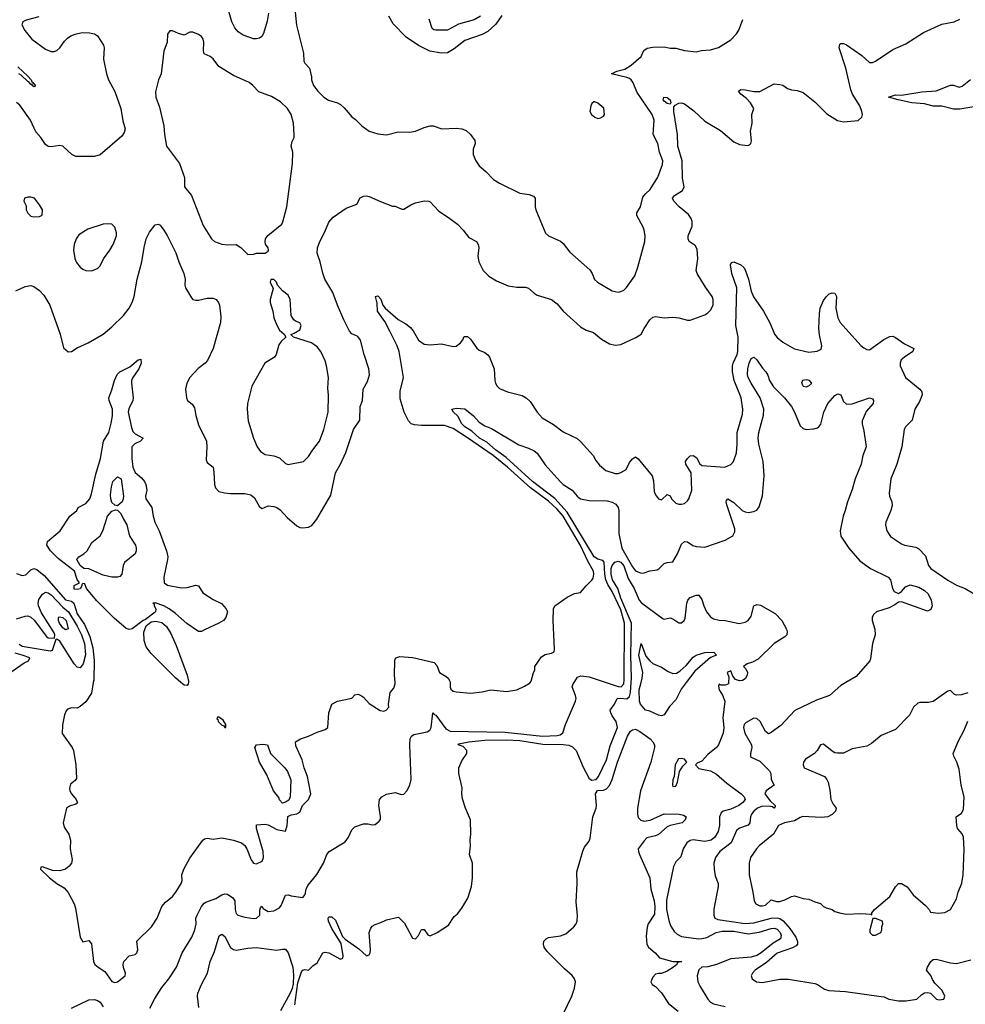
# Model space of a CAD drawing. Header units: inches. Extents: x 1552611 to 1694776, y 811966 to 917215.
# Tile 301 of 549: x 1621133 to 1627672, y 887774 to 894585. Entities that reach past the tile are written whole.
import ezdxf

# ---------------------------------------------------------------- set-up
doc = ezdxf.new("R2010")
doc.units = ezdxf.units.IN
doc.header["$MEASUREMENT"] = 0
doc.layers.add('B6828', color=7, linetype='Continuous')
doc.layers.add('B6829', color=7, linetype='Continuous')

msp = doc.modelspace()

# ---------------------------------------------------------------- linework, layer by layer
at = {"layer": 'B6828', "color": 5}
for points, elevation in [([(1621641.8, 890000), (1621630, 889927.6), (1621590, 889866.3), (1621550, 889833.2), (1621530, 889822), (1621490, 889825.2), (1621464.1, 889815.9), (1621454.9, 889805.1), (1621443.4, 889776.6), (1621428, 889708), (1621426.9, 889646.9), (1621495.3, 889550), (1621503.7, 889530), (1621521.7, 889430), (1621524.7, 889335.3), (1621517.2, 889322.8), (1621484.2, 889295.8), (1621478, 889270), (1621479.6, 889250), (1621490.2, 889230), (1621522.6, 889190), (1621531.3, 889168.7), (1621521.5, 889158.5), (1621475.9, 889144.1), (1621456.4, 889130), (1621432.2, 889030), (1621440.5, 889000.5), (1621471.5, 888951.5), (1621483.8, 888910), (1621482.4, 888850), (1621494.8, 888774.8), (1621490.3, 888750.3), (1621474.9, 888730), (1621450, 888709.8), (1621410, 888698), (1621360.6, 888700.6), (1621290, 888725.2), (1621278, 888722), (1621277.3, 888710), (1621338, 888650), (1621390, 888610.3), (1621439.7, 888579.7), (1621467.5, 888547.5), (1621508.4, 888468.4), (1621518.5, 888438.5), (1621550, 888238), (1621570, 888207.3), (1621610, 888216), (1621630, 888191.3), (1621642, 888070), (1621651.3, 888050), (1621674.2, 888030), (1621720.9, 888000.9), (1621770, 887931.4), (1621790, 887924.7), (1621810, 887928.7), (1621862, 887970), (1621864.7, 887990), (1621849.8, 888029.8), (1621847.1, 888050), (1621852.3, 888070), (1621889.8, 888110.2), (1621930, 888118.4), (1621941.6, 888130), (1621948.5, 888151.5), (1621942.7, 888210), (1622045.1, 888310), (1622083.5, 888370), (1622115.6, 888450), (1622139.8, 888480.2), (1622190, 888519.5), (1622213.3, 888550), (1622249.8, 888610.2), (1622255.8, 888630), (1622253.3, 888670), (1622268.4, 888710), (1622310, 888784.9), (1622398.3, 888910), (1622410, 888919.1), (1622430, 888924.2), (1622470, 888917.6), (1622530, 888925.3), (1622611, 888910), (1622667.3, 888890), (1622690, 888871.8), (1622702.7, 888850), (1622733.3, 888773.3), (1622750, 888750.5), (1622770, 888746.4), (1622810, 888763.8), (1622818.3, 888790), (1622815.2, 888830), (1622769.9, 888990), (1622770, 889016), (1622830, 889019.1), (1622850, 889015.5), (1622910, 888984.4), (1622970, 888970.8), (1622983.1, 889010), (1622986.9, 889073.1), (1623010, 889084.9), (1623050, 889090.6), (1623070, 889102.8), (1623089.2, 889150), (1623129.8, 889190.2), (1623145.4, 889230), (1623122.4, 889350), (1623099.6, 889410), (1623085.1, 889465.1), (1623042, 889562), (1623038.7, 889590), (1623074, 889610), (1623130.5, 889629.5), (1623190, 889657.8), (1623244.9, 889675.1), (1623264.5, 889690), (1623269.6, 889790), (1623290, 889851), (1623331.1, 889871.1), (1623430, 889891.3), (1623450, 889914), (1623470, 889918.8), (1623490, 889913), (1623510, 889899.1), (1623550, 889856), (1623626.4, 889806.4), (1623650, 889802), (1623666, 889810), (1623686, 889830), (1623682, 889850), (1623694, 889930), (1623719.8, 889960.2), (1623729.8, 889990), (1623728.8, 890000)], 880), ([(1622031.9, 887748.1), (1622066.1, 887813.9), (1622114.5, 887890), (1622164.2, 887950), (1622216.1, 888030), (1622255.8, 888130), (1622321.9, 888238.1), (1622344.8, 888290), (1622353.5, 888330), (1622351.2, 888370), (1622359.2, 888390), (1622390, 888450.4), (1622407.2, 888472.8), (1622419.3, 888480.7), (1622490, 888504.9), (1622530, 888530.9), (1622550, 888537.7), (1622570, 888536.8), (1622606.3, 888510), (1622620.5, 888490), (1622622.7, 888430), (1622630, 888402), (1622642, 888390), (1622690, 888375.8), (1622750, 888367.7), (1622770, 888370.6), (1622792.3, 888390), (1622794, 888426), (1622798, 888442), (1622807.3, 888452.7), (1622817.3, 888437.3), (1622850, 888415.5), (1622890, 888421.1), (1622930, 888441.3), (1622941.8, 888458.2), (1622970, 888528), (1622990, 888532.4), (1623010, 888523.8), (1623090, 888513), (1623106.7, 888533.3), (1623114, 888570), (1623124.8, 888595.2), (1623187.2, 888672.8), (1623232.3, 888750), (1623256.2, 888810), (1623271.8, 888830), (1623382.7, 888897.3), (1623407, 888930), (1623430, 888982), (1623450, 889001), (1623510, 889023), (1623542, 889022), (1623570, 889014.8), (1623590, 889018.8), (1623618.9, 889041.1), (1623626.6, 889053.4), (1623627.5, 889072.5), (1623616.8, 889150), (1623618, 889170), (1623621.8, 889190), (1623636.2, 889210), (1623670, 889226.8), (1623730, 889238.2), (1623770, 889224.4), (1623790, 889226.9), (1623809.2, 889250), (1623830.2, 889290), (1623840.7, 889330), (1623829.7, 889570), (1623832, 889610), (1623842.7, 889630), (1623858.8, 889641.2), (1623950, 889658.8), (1623969.1, 889670), (1623978.8, 889690), (1623990, 889790.5), (1623999, 889779), (1624010, 889774.6), (1624080.5, 889680.5), (1624110, 889663.3), (1624490, 889657.5), (1624746.8, 889630), (1624850, 889632.6), (1624870, 889637.1), (1624889, 889651), (1624906.7, 889710), (1624975.6, 889870), (1624979.7, 889890), (1624976.7, 889910), (1624952.3, 889970), (1624959.7, 889990), (1624966, 890000)], 860), ([(1622298.9, 890000), (1622298.5, 889990), (1622290, 889978.9), (1622270, 889981.4), (1622247.8, 890000)], 880), ([(1623036, 887770), (1623056.9, 887923.1), (1623081.1, 887998.9), (1623090, 888010.6), (1623105.4, 888014.6), (1623130, 888010.7), (1623160.1, 888039.9), (1623190, 888060.5), (1623229.7, 888130), (1623244.4, 888135.6), (1623270, 888130.2), (1623350, 888086.4), (1623366.6, 888093.4), (1623369.6, 888110.4), (1623355.1, 888195.1), (1623290, 888298), (1623268.4, 888350), (1623266, 888370), (1623270, 888379.5), (1623290, 888379.7), (1623315.9, 888355.9), (1623364.2, 888244.2), (1623383.9, 888223.9), (1623478.7, 888158.7), (1623530, 888109), (1623550, 888116.3), (1623555.3, 888130), (1623557.6, 888150), (1623549.7, 888270), (1623559.7, 888300.3), (1623570, 888314.8), (1623590, 888327.3), (1623630, 888339.3), (1623670, 888358), (1623750, 888377.3), (1623754.6, 888374.6), (1623794.4, 888334.4), (1623850, 888230.8), (1623870, 888226), (1623889.5, 888250.5), (1623910, 888290.6), (1623930.6, 888290.6), (1623954.8, 888254.8), (1623970, 888246.8), (1624019.3, 888270), (1624098.5, 888321.5), (1624138, 888382), (1624160.2, 888399.8), (1624190, 888438), (1624231.9, 888508.1), (1624256, 888590), (1624262.7, 888650), (1624262.7, 888750), (1624243.7, 888810), (1624249.4, 888870), (1624246.6, 888910), (1624252.3, 888950), (1624249.4, 889050), (1624215.1, 889130), (1624194.5, 889194.5), (1624189.5, 889230), (1624192.1, 889272.1), (1624169.2, 889370), (1624169.3, 889410), (1624190, 889458), (1624225.2, 889510), (1624225.2, 889530), (1624198.3, 889558.3), (1624164, 889570), (1624170, 889576), (1624238, 889590), (1624350, 889600.2), (1624496.7, 889603.3), (1624590, 889598.4), (1624750, 889573.3), (1624890, 889572.1), (1624930, 889565.7), (1624955.6, 889555.6), (1624981.4, 889530), (1625030, 889413.7), (1625070, 889336.4), (1625090, 889323.6), (1625119.3, 889330), (1625136, 889350), (1625190, 889466), (1625216.9, 889563.1), (1625267.3, 889690), (1625257.3, 889730), (1625229.8, 889770), (1625219.7, 889790), (1625216.2, 889810), (1625246.6, 889850), (1625263.7, 889890), (1625287.8, 889892.2), (1625330, 889887.8), (1625350, 889903.2), (1625357.3, 889930), (1625361.7, 890000)], 840), ([(1624108.3, 890000), (1624110.4, 889989.6), (1624108.2, 889968.2), (1624113.7, 889953.7), (1624130, 889941), (1624150, 889934.8), (1624250, 889927.3), (1624330, 889934.8), (1624390, 889950.3), (1624498, 889938), (1624569.5, 889950.5), (1624624.1, 889975.9), (1624662, 889998), (1624663.2, 890000)], 880), ([(1625188.7, 890000), (1625270, 889972.5), (1625291.6, 889970), (1625309.4, 889990), (1625310.7, 890000)], 860), ([(1625742.4, 890000), (1625707, 889953), (1625670, 889880.7), (1625625.6, 889834.4), (1625590, 889777.4), (1625570, 889768.6), (1625550, 889773.3), (1625490, 889802.9), (1625460.2, 889810), (1625425.4, 889850), (1625417.7, 889870), (1625415.8, 889950), (1625429.4, 890000)], 820), ([(1626034, 890000), (1626033.4, 889990), (1626010, 889980.9), (1625982.7, 889982.7), (1625970, 889988), (1625964.5, 889975.5), (1625968.5, 889950), (1625993.2, 889913.2), (1626009.2, 889870), (1625994.8, 889754.8), (1626001.6, 889690), (1625996.3, 889650), (1625964, 889570), (1625950.8, 889550), (1625890, 889502.7), (1625850, 889456), (1625818, 889442), (1625804.9, 889430), (1625830, 889406.3), (1625909.7, 889390.3), (1625950, 889366.1), (1626023.4, 889303.4), (1626122.6, 889230), (1626142.7, 889210), (1626150.2, 889190), (1626134.3, 889170), (1626106.4, 889150), (1626050, 889123.7), (1625998, 889110), (1625982.5, 889097.5), (1625971.3, 889070), (1625971.8, 889010), (1625962.3, 888970), (1625939.2, 888930), (1625913.6, 888910), (1625870, 888899.9), (1625790, 888912.2), (1625770, 888907.2), (1625745.5, 888890), (1625721.3, 888850), (1625704.7, 888795.3), (1625670, 888758.8), (1625653.6, 888726.4), (1625606.4, 888493.6), (1625605.8, 888430), (1625624.3, 888344.3), (1625635.2, 888315.2), (1625657.8, 888277.8), (1625679, 888259), (1625710, 888242.5), (1625827.7, 888227.7), (1625849, 888229), (1625883.8, 888236.2), (1625948.6, 888270), (1625990, 888279.9), (1626070, 888278.9), (1626170, 888262), (1626246.7, 888273.3), (1626330, 888299.5), (1626350, 888301), (1626370, 888293.4), (1626391.5, 888270), (1626398.8, 888250), (1626393.9, 888226.1), (1626342.1, 888197.9), (1626260.5, 888130), (1626230, 888111.5), (1626190, 888100.6), (1626050, 888088.2), (1625950.4, 888050), (1625890, 888033.3), (1625850, 888031.2), (1625830, 888012.3), (1625818.5, 887970), (1625822.3, 887930), (1625837.3, 887897.3), (1625892, 887810), (1625910.4, 887790), (1625930, 887777.7), (1626010, 887758.4)], 840), ([(1626845.8, 890000), (1626810, 889979.1), (1626732.2, 889910), (1626643, 889877), (1626492.4, 889807.6), (1626396.4, 889703.6), (1626330, 889654.3), (1626310, 889645.6), (1626290, 889660.7), (1626252.9, 889730), (1626230, 889752.3), (1626210, 889752.9), (1626155.4, 889724.6), (1626142.5, 889710), (1626138, 889690), (1626146, 889650), (1626192.2, 889570), (1626194.9, 889550), (1626186.5, 889510), (1626187.1, 889487.1), (1626250, 889455), (1626318.2, 889390), (1626327, 889370), (1626328.5, 889330), (1626350.7, 889290), (1626294.8, 889250), (1626284.9, 889230), (1626322, 889182), (1626356, 889150), (1626357, 889143), (1626350.1, 889129.9), (1626339.4, 889139.4), (1626323.4, 889143.4), (1626270, 889144.9), (1626233.7, 889130), (1626210, 889110.5), (1626193.9, 889090), (1626186.2, 889070), (1626180.6, 889030), (1626170, 889012.4), (1626110, 888993.2), (1626090, 888976.2), (1626052.1, 888890), (1625973.5, 888830), (1625943.5, 888790), (1625933.2, 888750), (1625934.2, 888710), (1625942, 888662), (1625963.6, 888610), (1625963.2, 888590), (1625931.7, 888431.7), (1625931.8, 888390), (1625939.5, 888370), (1625960.6, 888360.6), (1626150, 888332.9), (1626210, 888337.6), (1626330, 888371.1), (1626370, 888373.4), (1626388.3, 888368.3), (1626412, 888352), (1626457.4, 888297.4), (1626498.7, 888238.7), (1626510.4, 888209.6), (1626510.5, 888190), (1626501.7, 888178.3), (1626476.1, 888163.9), (1626370, 888128.1), (1626297.5, 888062.5), (1626218.9, 888010), (1626199.5, 887990), (1626190.4, 887970), (1626198, 887950), (1626226.8, 887930), (1626270, 887924.9), (1626390, 887949.1), (1626450, 887947.7), (1626630, 887917.7), (1626650, 887911.5), (1626698.7, 887878.7), (1626727.3, 887870), (1626843, 887863), (1627088.7, 887828.7), (1627110, 887824.7), (1627142, 887810), (1627210, 887798), (1627262.5, 887797.5), (1627335.3, 887810), (1627370, 887842.8), (1627390, 887854), (1627410, 887856), (1627430, 887852), (1627472, 887810), (1627490, 887804), (1627522, 887810), (1627529, 887830), (1627512.3, 887870), (1627461.2, 887921.2), (1627444.7, 887944.7), (1627432.7, 887972.7), (1627402.7, 888010), (1627409, 888030), (1627432.3, 888070), (1627450, 888083.8), (1627470, 888085.7), (1627570, 888061.3), (1627610, 888057.4), (1627710, 888081.7)], 860), ([(1627690, 889928.7), (1627645.2, 889914.8), (1627610, 889912.7), (1627596.5, 889916.5), (1627570, 889944), (1627550, 889940.9), (1627450, 889869.7), (1627418, 889862), (1627357.6, 889862.4), (1627342.3, 889857.7), (1627313, 889830), (1627284.9, 889775.1), (1627190, 889674), (1627090, 889633.6), (1627022, 889578), (1626990, 889558.9), (1626890, 889542.4), (1626830, 889512.3), (1626787.7, 889512.3), (1626770, 889514), (1626750, 889524.7), (1626690, 889574.5), (1626670, 889569.2), (1626647.7, 889530), (1626627.7, 889510), (1626567.3, 889470), (1626553, 889450), (1626550.5, 889430), (1626557.3, 889410), (1626697.1, 889350), (1626714.4, 889330), (1626723.1, 889310), (1626734.9, 889254.9), (1626742.6, 889190), (1626758.2, 889158.2), (1626779.3, 889130), (1626773.4, 889110), (1626751.8, 889088.2), (1626721, 889070), (1626674, 889066), (1626547.6, 889072.4), (1626530, 889067.4), (1626490, 889043.2), (1626422.4, 889030), (1626379.5, 889010), (1626344.7, 888950), (1626245.7, 888870), (1626227.4, 888850), (1626185.7, 888790), (1626177, 888750), (1626178, 888670), (1626203.1, 888550), (1626210.4, 888490), (1626223.8, 888470), (1626250, 888455.6), (1626270, 888454.4), (1626290, 888459.7), (1626330, 888496.3), (1626365.1, 888485.1), (1626390, 888485.1), (1626424, 888496), (1626470, 888520.8), (1626490, 888523.6), (1626550, 888505.5), (1626590, 888500.7), (1626630, 888482), (1626670, 888470.8), (1626690, 888450.8), (1626710, 888440.7), (1626750, 888430.8), (1626770, 888416), (1626810, 888404), (1626850, 888398), (1626950, 888402.4), (1627018, 888398), (1627026, 888394), (1627026, 888406), (1627044, 888430), (1627150, 888519.1), (1627190, 888587.7), (1627210, 888610.7), (1627230, 888610.8), (1627270, 888587.3), (1627310, 888530.7), (1627397.1, 888457.1), (1627421, 888430), (1627431, 888411), (1627483.8, 888403.8), (1627530, 888408.7), (1627569, 888430), (1627610, 888504.7), (1627622.9, 888550), (1627648.7, 888611.3), (1627657.3, 888670), (1627664.7, 888844.7), (1627659.8, 888930), (1627650, 888954.5), (1627618, 888990), (1627612, 889010), (1627609.3, 889070), (1627644.1, 889095.9), (1627659.4, 889120.6), (1627663.2, 889210), (1627642.9, 889290), (1627630, 889401.2), (1627613.8, 889450), (1627592.4, 889490), (1627588, 889510), (1627624.2, 889595.8), (1627663.6, 889670), (1627688, 889732)], 880), ([(1624893, 887710), (1624950.6, 887830), (1624970, 887884.9), (1624975.5, 887930), (1624970, 887951.4), (1624953.8, 887973.8), (1624900.1, 888020.1), (1624779.6, 888139.6), (1624760.5, 888170), (1624754.9, 888190), (1624758, 888210), (1624773.2, 888226.8), (1624790, 888235.4), (1624871.6, 888248.4), (1624910, 888261.4), (1624963.4, 888310), (1624979.9, 888330), (1624988.7, 888350), (1624989.9, 888390), (1624981.3, 888481.3), (1624987, 888610), (1624985.3, 888690), (1625025.9, 888834.1), (1625038.9, 888861.1), (1625070, 888902.9), (1625076.9, 888923.1), (1625096, 889070), (1625118.8, 889130), (1625122.1, 889150), (1625115.4, 889230), (1625127.8, 889252.2), (1625170, 889256.1), (1625190, 889263.7), (1625210, 889288.1), (1625229.2, 889330), (1625265.6, 889450), (1625334.9, 889630), (1625356.5, 889663.5), (1625370, 889673.5), (1625390, 889677.3), (1625420.8, 889660.8), (1625492.1, 889610), (1625510.8, 889590), (1625521.2, 889570), (1625523, 889550), (1625496.2, 889450), (1625426, 889250), (1625404.6, 889130), (1625404.8, 889090), (1625410, 889067.4), (1625427.3, 889047.3), (1625450, 889041.1), (1625492.4, 889047.6), (1625590, 889092.7), (1625692, 889090), (1625722.5, 889082.5), (1625741, 889070), (1625734, 889050), (1625714, 889030), (1625630, 889010.9), (1625610, 889000.8), (1625550, 888949.2), (1625530, 888939.5), (1625470, 888925), (1625450, 888905.1), (1625410.2, 888850), (1625411.3, 888830), (1625418.6, 888810), (1625489.1, 888650), (1625496.5, 888570), (1625519.6, 888490), (1625524.9, 888450), (1625521.7, 888398.3), (1625479.5, 888330), (1625471.3, 888308.7), (1625464.5, 888244.5), (1625468.9, 888190), (1625480.3, 888170), (1625525.8, 888130), (1625556.1, 888096.1), (1625650, 888071.3), (1625710.3, 888070), (1625692.1, 888067.9), (1625679.6, 888060.4), (1625677.1, 888050), (1625652.9, 888030), (1625610, 888004.2), (1625570, 887987.4), (1625550, 887988), (1625530, 887982), (1625510, 887961.2), (1625497.3, 887930), (1625506.8, 887910), (1625530, 887896.3), (1625570, 887853), (1625620.2, 887780.2), (1625686.7, 887726.7)], 820), ([(1622372.2, 887752.2), (1622361.4, 887830), (1622364.2, 887850), (1622388.9, 887911.1), (1622431.6, 887990), (1622449.1, 888070), (1622479.5, 888140.5), (1622511.9, 888248.1), (1622530, 888258.7), (1622550, 888242.6), (1622590, 888168.2), (1622610, 888152.4), (1622630, 888147.7), (1622710, 888163.1), (1622770, 888168.2), (1622908.3, 888148.3), (1622950, 888156.3), (1622970, 888154.9), (1622990, 888130.6), (1623020.8, 888030), (1623025.3, 887974.7), (1623023.8, 887916.2), (1623017.1, 887882.9), (1623002.8, 887850), (1622937.1, 887730)], 840), ([(1621490, 887747.2), (1621610, 887806), (1621650, 887806.4), (1621670, 887801.3), (1621690, 887788.5), (1621710, 887756.9)], 860)]:
    msp.add_lwpolyline(points, dxfattribs=dict(at, elevation=elevation))
for points, elevation in [([(1622510, 889760.9), (1622500.5, 889759.5), (1622494.8, 889750), (1622503.4, 889743.4), (1622505.2, 889730), (1622530, 889704), (1622542, 889702), (1622550, 889689.1), (1622558, 889690), (1622558, 889710), (1622538.9, 889738.9)], 920), ([(1622950, 889166.6), (1622930, 889187.6), (1622923.7, 889203.7), (1622886.9, 889250), (1622840.7, 889360.7), (1622790, 889449.8), (1622758.3, 889550), (1622769.5, 889570), (1622813.3, 889573.3), (1622846, 889570), (1622867.3, 889510), (1622966, 889410), (1622984.5, 889384.5), (1623007.3, 889327.3), (1623002, 889210), (1622992.7, 889187.3), (1622970, 889172.7)], 880), ([(1625710, 889475.1), (1625688.5, 889471.5), (1625664.4, 889430), (1625657.3, 889350), (1625650, 889328), (1625646.4, 889290), (1625650, 889281), (1625670, 889284), (1625681.6, 889310), (1625695.4, 889384.6), (1625719.4, 889420.6), (1625747, 889450), (1625730, 889470.8)], 840), ([(1627050, 888368.7), (1627032, 888368), (1627011, 888290), (1627011.3, 888271.3), (1627030, 888252), (1627050, 888252), (1627070, 888262), (1627088.4, 888271.6), (1627095.3, 888290), (1627095.3, 888310), (1627102, 888330), (1627098, 888350)], 880)]:
    msp.add_lwpolyline(points, close=True, dxfattribs=dict(at, elevation=elevation))
at = {"layer": 'B6829', "color": 5}
for points, elevation in [([(1623025.7, 894754.3), (1623046.5, 894546.5), (1623094.9, 894354.9), (1623098.3, 894298.3), (1623104.6, 894284.6), (1623136, 894250), (1623150.4, 894190.4), (1623150.6, 894170), (1623164, 894130), (1623194.8, 894090), (1623234.8, 894050), (1623268.7, 894028.7), (1623330, 894010.5), (1623350, 893999.1), (1623376.5, 893976.5), (1623430, 893913.4), (1623455.8, 893895.8), (1623499.1, 893850), (1623550, 893814.9), (1623610, 893794.9), (1623670, 893788.4), (1623750, 893810.4), (1623830, 893807.3), (1623870, 893814.4), (1623930, 893840.4), (1623970.3, 893850.3), (1623992, 893850), (1624050.6, 893830.6), (1624150, 893834.9), (1624190, 893830.3), (1624219.1, 893819.1), (1624250, 893790.4), (1624278.9, 893750), (1624283.1, 893730), (1624267.7, 893690), (1624267.5, 893652.5), (1624286, 893610), (1624310, 893574), (1624356.3, 893536.3), (1624410, 893480.5), (1624450, 893453.4), (1624590, 893385.5), (1624656.1, 893376.1), (1624685.5, 893365.5), (1624696.3, 893350), (1624696.4, 893290), (1624702.6, 893270), (1624768, 893108), (1624790.2, 893090.2), (1624872.7, 893052.7), (1624890, 893038), (1624937.2, 892977.2), (1625074.1, 892854.1), (1625090.3, 892830), (1625108, 892788), (1625127.7, 892770), (1625230, 892710.4), (1625270, 892701.3), (1625290, 892704.9), (1625310, 892714.4), (1625327.7, 892732.3), (1625385.7, 892814.3), (1625407.2, 892872.8), (1625456.3, 893050), (1625458, 893090), (1625451.3, 893130), (1625445.1, 893150), (1625400.5, 893230), (1625400.7, 893250), (1625425.7, 893290), (1625442.6, 893357.4), (1625459.8, 893380.2), (1625492.4, 893410), (1625544.8, 893495.2), (1625577.2, 893582.8), (1625580.4, 893610), (1625558, 893670), (1625544.7, 893730), (1625513.6, 893790), (1625520.3, 893890), (1625506, 893930), (1625402.3, 894082.3), (1625372.7, 894152.7), (1625360.3, 894170), (1625350, 894178.7), (1625330, 894185), (1625225.2, 894210), (1625261.2, 894230), (1625316.3, 894243.7), (1625360.4, 894270), (1625429.6, 894330), (1625448.3, 894371.7), (1625471.1, 894388.9), (1625510, 894395.3), (1625590, 894396.5), (1625630, 894388.9), (1625670, 894388.5), (1625730, 894372.7), (1625810, 894362.8), (1625847.9, 894372.1), (1625910, 894377), (1625965.9, 894394.1), (1626050, 894446.4), (1626090, 894488), (1626106.3, 894513.7), (1626132.9, 894587.1)], 940), ([(1622852.5, 894630), (1622844.3, 894575.7), (1622819.2, 894490), (1622807.6, 894470), (1622790, 894458.5), (1622770, 894452.7), (1622750, 894453.6), (1622678.9, 894478.9), (1622642.2, 894502.2), (1622619.2, 894530), (1622599.2, 894570), (1622565, 894690)], 920), ([(1621265.9, 894605.9), (1621178.2, 894581.8), (1621154.4, 894570), (1621147.7, 894550), (1621168.2, 894510), (1621216.1, 894450), (1621310, 894381.3), (1621350, 894364.7), (1621370, 894364.7), (1621390, 894373.1), (1621411, 894390), (1621442.7, 894437.3), (1621462.2, 894457.8), (1621486.5, 894473.5), (1621515.7, 894484.3), (1621564.4, 894495.6), (1621615.1, 894495.1), (1621650, 894488.4), (1621670, 894473), (1621712.2, 894410), (1621716.5, 894390), (1621711.7, 894311.7), (1621733.4, 894210), (1621747.4, 894170), (1621790, 894088.2), (1621832.7, 893970), (1621846.2, 893886.2), (1621861.3, 893830), (1621855.9, 893804.1), (1621839.4, 893780.6), (1621688.6, 893651.4), (1621650, 893639.8), (1621519.7, 893639.7), (1621493.1, 893653.1), (1621430, 893711), (1621410, 893716), (1621350, 893706), (1621330, 893708.6), (1621310, 893723.1), (1621278.5, 893770), (1621243.8, 893810), (1621207.4, 893890), (1621133, 893993), (1621110, 894013.1)], 920), ([(1624466.6, 894613.4), (1624424.6, 894555.4), (1624370, 894504.4), (1624330, 894482.7), (1624210, 894441.7), (1624136.3, 894383.7), (1624090, 894355.3), (1624050, 894352.9), (1623968, 894368), (1623890, 894406), (1623804.7, 894464.7), (1623715.8, 894555.8), (1623685.8, 894610)], 940), ([(1624318.5, 894610), (1624276.1, 894583.9), (1624166.2, 894553.8), (1624090, 894514), (1624010, 894513.3), (1623996.2, 894516.2), (1623985.3, 894525.3), (1623964, 894590)], 920), ([(1621105.2, 892710), (1621170, 892740.5), (1621210, 892745.5), (1621230, 892740.4), (1621270, 892712.2), (1621299.8, 892679.8), (1621342, 892610), (1621412.7, 892410), (1621436.3, 892316.3), (1621468.1, 892288.1), (1621490, 892290.6), (1621530, 892314.9), (1621606, 892350), (1621710, 892410.4), (1621770, 892460.4), (1621850, 892539.5), (1621888.7, 892590), (1621911.3, 892630), (1621923.9, 892670), (1621944.1, 892790), (1621977.9, 892910), (1621993, 893010), (1622007.9, 893070), (1622030, 893114.6), (1622070, 893166.4), (1622090, 893170.4), (1622103.1, 893163.1), (1622130, 893130.4), (1622152.1, 893092.1), (1622212.6, 892972.6), (1622232.2, 892910), (1622268.3, 892830), (1622276.2, 892790), (1622274, 892750), (1622279, 892730), (1622320.7, 892660.7), (1622330, 892650.4), (1622350, 892644.9), (1622370, 892645.3), (1622430, 892659.6), (1622470, 892658.7), (1622490.5, 892650), (1622508, 892630), (1622514.9, 892610), (1622524.4, 892530), (1622521.3, 892490), (1622470.3, 892310), (1622431.4, 892228.6), (1622414.9, 892210), (1622367.2, 892172.8), (1622308.8, 892110), (1622287.6, 892070), (1622279.6, 892030), (1622286.3, 891970), (1622293.4, 891950), (1622325.1, 891925.1), (1622340.6, 891900.6), (1622350, 891847.7), (1622370, 891783), (1622423.6, 891670), (1622427.6, 891630), (1622421.6, 891541.6), (1622430, 891521.6), (1622470, 891490.7), (1622476.1, 891456.1), (1622480.1, 891370), (1622486.2, 891346.2), (1622510, 891321.7), (1622548, 891312), (1622590, 891307.4), (1622690, 891307.9), (1622730, 891299.1), (1622756.6, 891276.6), (1622790, 891216.3), (1622810, 891204.9), (1622850, 891222.8), (1622890, 891218), (1622910, 891210.4), (1622933.9, 891193.9), (1622981.4, 891141.4), (1623050, 891083), (1623070, 891073), (1623090, 891070.4), (1623130, 891074), (1623153.5, 891086.5), (1623188, 891130), (1623283.3, 891296.7), (1623317.4, 891450), (1623351.5, 891510), (1623387.8, 891592.2), (1623440.7, 891750), (1623484, 891816), (1623486, 891910), (1623502, 891950), (1623508, 892030), (1623537.8, 892082.2), (1623551.3, 892128.7), (1623547.4, 892170), (1623514.5, 892270), (1623490, 892367.6), (1623470, 892393.9), (1623430, 892413.2), (1623413.2, 892430), (1623373, 892510), (1623330, 892609.6), (1623298.5, 892698.5), (1623242.9, 892790), (1623228.5, 892831.5), (1623210.8, 892910), (1623189.1, 892970), (1623192.9, 893007.1), (1623208.1, 893051.9), (1623243.2, 893116.8), (1623270, 893184.6), (1623300.8, 893219.2), (1623390, 893280.6), (1623463.7, 893310), (1623487.3, 893352.8), (1623510, 893363.8), (1623530, 893366), (1623550, 893362), (1623626.6, 893326.6), (1623710, 893296), (1623730, 893294.8), (1623774.4, 893274.4), (1623790, 893274), (1623836.2, 893303.8), (1623870, 893318.4), (1623930, 893331.8), (1623961, 893330), (1623970, 893325.5), (1624030, 893260.3), (1624097.3, 893217.3), (1624159.3, 893170), (1624199.3, 893130), (1624238.9, 893078.9), (1624292, 893050), (1624304, 893030), (1624306.9, 893010), (1624299.6, 892950), (1624307.2, 892910), (1624336.9, 892850), (1624377.6, 892810), (1624430, 892778.5), (1624510, 892745.2), (1624570, 892735.6), (1624630, 892734), (1624650, 892728.5), (1624690, 892692.4), (1624710, 892680.3), (1624810, 892650.4), (1624850, 892620.5), (1624890.3, 892570), (1625010, 892459.6), (1625050, 892438.5), (1625101.3, 892421.3), (1625156.4, 892376.4), (1625210, 892343.1), (1625250, 892334.9), (1625290, 892338.8), (1625393.6, 892386.4), (1625429.7, 892410), (1625449.8, 892450), (1625490, 892508.5), (1625510, 892526.5), (1625530, 892531.1), (1625590, 892523.9), (1625650, 892528), (1625690, 892523.6), (1625750, 892506.7), (1625770, 892506.4), (1625870, 892544.6), (1625890, 892556.5), (1625910, 892576.4), (1625927.6, 892610), (1625928.9, 892650), (1625921.6, 892670), (1625874.5, 892734.5), (1625818.2, 892830), (1625811.4, 892850), (1625821.5, 892930), (1625818.4, 892998.4), (1625803.1, 893023.1), (1625762.9, 893050), (1625754.3, 893070), (1625754.3, 893090), (1625782.3, 893157.7), (1625782.6, 893190), (1625776.8, 893210), (1625758.4, 893238.4), (1625692.7, 893290), (1625656, 893330), (1625646, 893350), (1625661.1, 893370), (1625716.3, 893403.7), (1625726.6, 893430), (1625716.8, 893490), (1625712.7, 893610), (1625683.6, 893710), (1625681.7, 893790), (1625655.8, 893950), (1625656.5, 893983.5), (1625666, 893994), (1625691.1, 894008.9), (1625710, 894010.3), (1625730, 894003.2), (1625794.6, 893954.6), (1625870, 893884.3), (1625979.3, 893819.3), (1626070, 893739.5), (1626110, 893723.1), (1626165.2, 893714.8), (1626180.2, 893719.8), (1626189, 893730), (1626192.5, 893747.5), (1626185.8, 893814.2), (1626198, 893870), (1626195.3, 893930), (1626208.7, 893970), (1626187.3, 894010), (1626159.3, 894039.3), (1626119.3, 894070), (1626102.7, 894090), (1626118.6, 894101.4), (1626150, 894100.3), (1626210, 894088.9), (1626250, 894088.8), (1626350, 894142), (1626390, 894138), (1626410, 894131.3), (1626442, 894110), (1626470, 894100.7), (1626510, 894096.3), (1626550, 894082), (1626630, 894016.4), (1626714.2, 893934.2), (1626787.7, 893887.7), (1626830, 893878), (1626931.2, 893888.8), (1626955.1, 893910), (1626959.6, 893930), (1626955.8, 893950), (1626943.1, 893990), (1626892.5, 894070), (1626879.8, 894099.8), (1626845.4, 894250), (1626800.2, 894390), (1626803.7, 894416.3), (1626810, 894421.1), (1626830, 894419.7), (1626850, 894411), (1626957, 894337), (1627010, 894290.3), (1627030, 894289), (1627050, 894298), (1627170, 894379.5), (1627261.1, 894418.9), (1627382.2, 894497.8), (1627510, 894555.3), (1627595.3, 894570), (1627633.2, 894590)], 920), ([(1621118.7, 894258.7), (1621190, 894195.4), (1621211.6, 894170), (1621216.3, 894156.3), (1621226, 894150), (1621224.5, 894144.5), (1621230, 894144.9), (1621240.4, 894130), (1621237.2, 894122.8), (1621230, 894122), (1621219.6, 894130), (1621217.7, 894137.7), (1621210, 894138), (1621196.1, 894156.1), (1621190, 894156.8), (1621142.6, 894202.6), (1621126.9, 894210)], 880), ([(1627730, 893983.3), (1627633.7, 893966.3), (1627590, 893966.8), (1627510, 893986.5), (1627450, 893987.6), (1627390, 894002.7), (1627302.6, 894010), (1627208.2, 894030), (1627141.6, 894050), (1627190, 894064.7), (1627230, 894063.8), (1627370, 894087.2), (1627470, 894092.7), (1627570, 894132.7), (1627590, 894133), (1627630, 894118), (1627650, 894124.6), (1627708, 894172)], 880), ([(1624663.2, 890000), (1624669.2, 890010), (1624686, 890070), (1624694.5, 890085.5), (1624694, 890110), (1624742, 890178), (1624765.9, 890194.1), (1624810, 890203.6), (1624827.6, 890212.4), (1624831.6, 890230), (1624820.7, 890430), (1624824.5, 890510), (1624832.7, 890530), (1624919, 890590), (1624970, 890614.8), (1625010, 890622), (1625049, 890670), (1625090, 890707.3), (1625097.4, 890722.6), (1625102, 890750), (1625099.8, 890770), (1625060.6, 890840.6), (1625010, 890948.5), (1624890, 891150.3), (1624850, 891198.7), (1624790, 891255.4), (1624665.9, 891345.9), (1624506, 891490), (1624407.5, 891570), (1624230, 891693.4), (1624130, 891757.1), (1624070, 891777.3), (1623910, 891778.2), (1623863.6, 891783.6), (1623839.6, 891790), (1623820.5, 891810), (1623791.1, 891871.1), (1623763.6, 891963.6), (1623763.6, 892016.4), (1623787.6, 892110), (1623755.9, 892290), (1623742.2, 892330), (1623693, 892430), (1623657.1, 892497.1), (1623607.7, 892570), (1623605.3, 892625.3), (1623592.7, 892670), (1623610, 892675.2), (1623630, 892651.3), (1623644.4, 892610), (1623660.8, 892590), (1623750, 892512.2), (1623802.4, 892482.4), (1623835.1, 892455.1), (1623853.6, 892433.6), (1623890, 892369.2), (1623930, 892341.5), (1623970, 892335.9), (1624050, 892342.4), (1624130, 892325.2), (1624150, 892327.4), (1624181.3, 892350), (1624196.3, 892370), (1624205.4, 892394.6), (1624230, 892393.7), (1624250, 892374.9), (1624293.2, 892313.2), (1624310, 892300.3), (1624350, 892282), (1624370, 892266.4), (1624381.7, 892250), (1624412.9, 892170), (1624417.8, 892090), (1624423.6, 892070), (1624434.3, 892050), (1624450, 892034.3), (1624504.9, 892010), (1624606.6, 891986.6), (1624635.3, 891970), (1624663.2, 891943.2), (1624710.4, 891870), (1624746.4, 891830), (1624824.4, 891784.4), (1624890, 891734.4), (1624987.5, 891687.5), (1625010, 891668.2), (1625097.3, 891570), (1625115.9, 891535.9), (1625142.6, 891502.6), (1625185.9, 891465.9), (1625250, 891444.9), (1625270, 891445.3), (1625290, 891452.2), (1625326.7, 891473.3), (1625350, 891522.8), (1625370, 891547.7), (1625390, 891560.7), (1625410, 891548), (1625505.7, 891430), (1625514.7, 891394.7), (1625520.7, 891320.7), (1625530, 891298.4), (1625550, 891270.5), (1625570, 891263), (1625610, 891300.7), (1625630, 891290.7), (1625639.5, 891270), (1625670, 891240.3), (1625690, 891232.8), (1625710, 891232.8), (1625730, 891238.3), (1625750, 891256), (1625759.3, 891270), (1625781.1, 891330), (1625776.2, 891450), (1625739.6, 891510), (1625737.6, 891530), (1625750, 891550.4), (1625770, 891568.4), (1625790, 891570.2), (1625814.5, 891554.5), (1625834.5, 891514.5), (1625850, 891500.9), (1626009.7, 891490.3), (1626050, 891508.7), (1626067.6, 891530), (1626088.5, 891590), (1626094.8, 891650), (1626094.2, 891730), (1626130, 891856), (1626134.2, 891890), (1626121.5, 891970), (1626073.6, 892090), (1626060.9, 892150), (1626061.7, 892190), (1626066.8, 892210), (1626093.2, 892270), (1626097.7, 892290), (1626100.4, 892390), (1626085.4, 892470), (1626091.5, 892730), (1626058.2, 892830), (1626047.5, 892890), (1626054.9, 892905.1), (1626070, 892910.1), (1626119.8, 892890), (1626141.2, 892870), (1626150, 892855), (1626171.9, 892790), (1626190, 892707), (1626207.3, 892667.3), (1626275.5, 892570), (1626323.2, 892483.2), (1626352.9, 892410), (1626370, 892387.6), (1626410, 892353.8), (1626490, 892308.9), (1626590, 892285.6), (1626648, 892292), (1626674.2, 892305.8), (1626680.3, 892330), (1626664.2, 892404.2), (1626659.5, 892450), (1626663, 892550), (1626668.7, 892590), (1626690, 892641.7), (1626710, 892668.9), (1626730, 892688.7), (1626750, 892695.8), (1626770, 892692.7), (1626780.3, 892670), (1626776.2, 892590), (1626790, 892524), (1626806.5, 892490), (1626950, 892332.4), (1626970, 892316.4), (1626990, 892303), (1627010, 892300.7), (1627107.1, 892372.9), (1627150, 892393.8), (1627170, 892396.5), (1627190, 892387.7), (1627250, 892342), (1627314.8, 892310), (1627307.7, 892290), (1627250, 892251.1), (1627228.8, 892231.2), (1627221.2, 892210), (1627221.3, 892190), (1627258, 892110), (1627356.9, 892030), (1627371.6, 892010), (1627373, 891990), (1627355.9, 891944.1), (1627323.6, 891890), (1627304, 891816), (1627258.4, 891770), (1627249.1, 891750.9), (1627232.2, 891630), (1627197.2, 891510), (1627156.9, 891410), (1627144.2, 891310), (1627146.7, 891290), (1627163.1, 891250), (1627165.3, 891225.3), (1627157.3, 891190), (1627122.6, 891110), (1627120.3, 891090), (1627128.7, 891050), (1627153.4, 891010), (1627230, 890960.4), (1627250.3, 890950.3), (1627330, 890935.3), (1627350, 890926), (1627396.9, 890876.9), (1627417, 890810), (1627434, 890790), (1627550, 890709.2), (1627610, 890673.8), (1627670, 890650.3), (1627732.7, 890612.7)], 880), ([(1625310.7, 890000), (1625312.1, 890010), (1625315.4, 890410), (1625290, 890503.9), (1625230, 890629.9), (1625198.8, 890678.7), (1625185, 890710), (1625177.8, 890750), (1625173.5, 890833.5), (1625163.9, 890843.9), (1625130, 890852.3), (1625104.6, 890870), (1624918.3, 891178.3), (1624834, 891274), (1624678.4, 891390), (1624496.1, 891556.1), (1624422, 891610), (1624362.2, 891662.2), (1624312.3, 891690), (1624258.2, 891738.2), (1624210.9, 891770), (1624189.8, 891790), (1624162.5, 891842.5), (1624131.5, 891870), (1624120.9, 891890), (1624150, 891898.9), (1624210, 891894.4), (1624270, 891846), (1624310, 891801.6), (1624350, 891774.9), (1624396.2, 891756.2), (1624584.5, 891644.5), (1624650, 891622), (1624690, 891602.4), (1624710, 891586), (1624766.6, 891506.6), (1624870.2, 891390), (1624891.4, 891370), (1624953.1, 891330), (1624988.2, 891290), (1625011.4, 891271.4), (1625070, 891259), (1625196.1, 891256.1), (1625230, 891247.6), (1625254.2, 891234.2), (1625271.2, 891211.1), (1625276.4, 891190), (1625276.2, 891030), (1625296.3, 890930), (1625370, 890799.4), (1625390, 890772.3), (1625430, 890757.7), (1625450, 890759), (1625490, 890773.8), (1625539.7, 890780.3), (1625553.1, 890786.9), (1625590, 890823.6), (1625610, 890830.3), (1625650, 890834), (1625682, 890890), (1625710, 890957.3), (1625730, 890975.8), (1625750, 890973.1), (1625788.1, 890948.1), (1625810, 890940.3), (1625870, 890937.1), (1626010, 890984.2), (1626064.1, 891015.9), (1626077.5, 891042.5), (1626077.3, 891062.7), (1626022.9, 891230), (1626018.3, 891250), (1626020.1, 891259.9), (1626028.7, 891270), (1626070, 891245.5), (1626128.9, 891190), (1626150, 891180.2), (1626170, 891175.6), (1626210, 891182.4), (1626230, 891193.4), (1626245.7, 891214.3), (1626270, 891291.3), (1626280.8, 891430), (1626274.8, 891530), (1626243.7, 891650), (1626239.3, 891690), (1626244.2, 891730), (1626276.6, 891850), (1626278.5, 891890), (1626254.1, 891970), (1626190, 892070.9), (1626169.9, 892110), (1626165.4, 892130), (1626166.6, 892170), (1626177.3, 892210), (1626190, 892241.6), (1626210, 892250.6), (1626230, 892232.7), (1626270, 892174.4), (1626293, 892150), (1626306.3, 892126.3), (1626318.3, 892090), (1626345, 892045), (1626421.5, 891970), (1626468.6, 891910), (1626491, 891870), (1626530, 891775.8), (1626550, 891756.5), (1626570, 891751.4), (1626625.1, 891754.9), (1626650, 891761.7), (1626659.7, 891770), (1626671.9, 891788.1), (1626692.8, 891870), (1626720.3, 891930), (1626770, 891986.7), (1626790, 891997.6), (1626810, 891990.7), (1626830, 891944.9), (1626850, 891924.6), (1626890, 891927.3), (1627010, 891968.5), (1627030, 891962), (1627037.6, 891950), (1627035.3, 891930), (1626985.9, 891874.1), (1626958, 891810), (1626957.6, 891790), (1626970, 891742), (1626984.9, 891630), (1626962.4, 891570), (1626952, 891510), (1626910.4, 891410), (1626890, 891335.3), (1626855.8, 891250), (1626841.6, 891190), (1626826.7, 891150), (1626805.5, 891050), (1626810, 891012), (1626866, 890930), (1626942.3, 890842.3), (1627015.8, 890790), (1627138.9, 890730), (1627154.7, 890710), (1627167.9, 890650), (1627179.1, 890630), (1627210, 890616.6), (1627230, 890629.2), (1627257.8, 890662.2), (1627290, 890675.5), (1627350, 890659.1), (1627390, 890637.5), (1627413.7, 890613.7), (1627435, 890570), (1627441.4, 890530), (1627433.9, 890506.1), (1627410, 890493.3), (1627230, 890559.3), (1627210, 890556.8), (1627183.6, 890536.4), (1627144.2, 890515.8), (1627057.3, 890490), (1627037.3, 890470), (1627026.8, 890450), (1627027.3, 890430), (1627045.5, 890370), (1627047.7, 890330), (1627028.7, 890270), (1627015.3, 890164.7), (1627010.5, 890150), (1626917.8, 890042.2), (1626845.8, 890000)], 860), ([(1621110, 890755), (1621150, 890739.6), (1621174.5, 890745.5), (1621210, 890780.7), (1621230, 890788.4), (1621250, 890780.9), (1621301.1, 890741.1), (1621450, 890572.7), (1621490, 890562.1), (1621508.1, 890548.1), (1621530, 890475.3), (1621581.5, 890401.5), (1621618.7, 890318.7), (1621639.3, 890239.3), (1621647.7, 890152.3), (1621644.3, 890015.7), (1621641.8, 890000)], 880), ([(1625361.7, 890000), (1625363.6, 890030), (1625359.6, 890190), (1625363.8, 890410), (1625290, 890583.2), (1625268.7, 890650), (1625231.4, 890710), (1625221.7, 890750), (1625223.1, 890790), (1625229.6, 890810.4), (1625248.3, 890831.7), (1625270, 890838.6), (1625290, 890832.4), (1625310, 890808.2), (1625340.3, 890720.3), (1625380.8, 890650), (1625417.2, 890570), (1625432.2, 890552.2), (1625581.8, 890441.8), (1625590, 890438.9), (1625630, 890446.5), (1625650, 890440.3), (1625690, 890413.2), (1625710, 890413.8), (1625728.4, 890430), (1625734.5, 890445.5), (1625747, 890550), (1625753.7, 890570), (1625770, 890588.8), (1625810, 890604.9), (1625830, 890605.5), (1625850, 890574), (1625862.8, 890530), (1625881.8, 890490), (1625910, 890454.6), (1625930, 890439.6), (1625970, 890430.3), (1626010, 890429.2), (1626108.7, 890408.7), (1626150, 890416.6), (1626170, 890430.2), (1626190, 890459.7), (1626209.2, 890530.8), (1626230, 890540.8), (1626255.4, 890535.4), (1626356.6, 890476.6), (1626403.8, 890430), (1626436.1, 890370), (1626440.8, 890350), (1626436.5, 890330), (1626423.1, 890316.9), (1626350, 890269.1), (1626239.1, 890160.9), (1626199.9, 890140.1), (1626162, 890130), (1626138.4, 890110), (1626154.4, 890094.4), (1626164.3, 890070), (1626163.2, 890050), (1626150, 890025.3), (1626130, 890014.5), (1626110, 890011.2), (1626081.3, 890021.3), (1626064.7, 890044.7), (1626050, 890082), (1626024.7, 890070), (1626036, 890036), (1626034, 890000)], 840), ([(1621110, 890440.9), (1621170, 890460.2), (1621190, 890462), (1621210, 890452.3), (1621232.1, 890432), (1621317.7, 890317.7), (1621329.7, 890309.7), (1621374.2, 890305.8), (1621375.8, 890330), (1621370, 890343.9), (1621282.9, 890482.9), (1621262.9, 890530), (1621260.5, 890550), (1621266, 890574), (1621290, 890610.2), (1621310, 890625), (1621330, 890619.9), (1621350, 890605.7), (1621430, 890522.5), (1621469.3, 890489.3), (1621530.5, 890390), (1621561, 890330), (1621579.7, 890270), (1621588.1, 890191.9), (1621572.5, 890130), (1621550, 890101.2), (1621530, 890105.8), (1621510, 890129.1), (1621410, 890286.8), (1621390, 890299), (1621381.9, 890298.2), (1621357.4, 890222.6), (1621343.4, 890216.6), (1621150, 890249.2), (1621130, 890263)], 860), ([(1622247.8, 890000), (1622210, 890031.6), (1622041.8, 890201.8), (1622007.6, 890247.6), (1621992.7, 890290), (1621991.6, 890348.4), (1622008.3, 890391.7), (1622041.1, 890418.9), (1622074.5, 890425.5), (1622115.2, 890415.2), (1622147.5, 890387.5), (1622178.1, 890338.1), (1622215.4, 890255.4), (1622290.8, 890050), (1622299.3, 890010), (1622298.9, 890000)], 880), ([(1625429.4, 890000), (1625437.6, 890030), (1625442.5, 890070), (1625414.8, 890190), (1625430, 890270.8), (1625463.4, 890183.4), (1625489.4, 890149.4), (1625510, 890131.7), (1625570, 890107.2), (1625615.8, 890075.8), (1625650, 890063.2), (1625675.1, 890064.9), (1625700, 890080), (1625742.2, 890117.8), (1625790, 890174.9), (1625810, 890188.4), (1625870, 890207.7), (1625932, 890210), (1625952, 890190), (1625910, 890174), (1625801.4, 890078.6), (1625742.4, 890000)], 820), ([(1621010, 890027), (1621163.8, 890136.2), (1621192.8, 890150), (1621202, 890170), (1621150, 890189.9), (1621102.1, 890202.1)], 880), ([(1623728.8, 890000), (1623723.4, 890050), (1623726.3, 890153.7), (1623733.2, 890170), (1623761, 890179), (1623852.3, 890172.3), (1623998.4, 890138.4), (1624017.3, 890117.3), (1624034.6, 890070), (1624082.6, 890042.6), (1624096.1, 890030), (1624106.2, 890010), (1624108.3, 890000)], 880), ([(1624966, 890000), (1624990, 890037.6), (1625013.3, 890046.7), (1625070, 890040.1), (1625188.7, 890000)], 860)]:
    msp.add_lwpolyline(points, dxfattribs=dict(at, elevation=elevation))
for points, elevation in [([(1622190, 894508.7), (1622170, 894508.7), (1622154.8, 894485.2), (1622152.4, 894430), (1622130, 894368), (1622110.4, 894210), (1622093, 894170), (1622072.8, 894087.2), (1622074.9, 894050), (1622099.6, 893979.6), (1622130.3, 893850), (1622133.7, 893790), (1622146.7, 893710), (1622238.4, 893590), (1622273, 893493), (1622272.4, 893430), (1622320.3, 893370), (1622402.3, 893162.3), (1622458, 893070), (1622478.8, 893050), (1622530, 893033), (1622570, 893028.5), (1622630, 893030.6), (1622660.7, 893010), (1622710, 892960.7), (1622750, 892962.8), (1622770, 892971), (1622830, 892971), (1622850, 892984.7), (1622853.2, 892990), (1622850, 893006), (1622832.7, 893032.7), (1622829.3, 893049.3), (1622832.7, 893070), (1622847.5, 893092.5), (1622946, 893170), (1622953.3, 893186.7), (1622980.5, 893290), (1623018.9, 893590), (1623022, 893670), (1623011, 893710), (1623017.3, 893742.7), (1623029.7, 893770), (1623031.2, 893790), (1623025.1, 893870), (1623009.6, 893930), (1622983.6, 893970), (1622937, 894017), (1622873.3, 894053.3), (1622785.3, 894085.3), (1622745.1, 894130), (1622719.5, 894150), (1622610, 894199.7), (1622510, 894261.6), (1622470, 894314), (1622450, 894329.6), (1622409, 894350), (1622404, 894370), (1622406, 894430), (1622400.9, 894450), (1622389.2, 894470), (1622370, 894483.7), (1622330, 894499.5), (1622310, 894498), (1622270, 894479), (1622230, 894488.7)], 940), ([(1625630, 894002), (1625610, 894005.1), (1625590, 894020.9), (1625582, 894030), (1625588, 894050), (1625610, 894047.3), (1625630.7, 894030), (1625636, 894010)], 920), ([(1625110, 894018), (1625103.6, 894016.4), (1625090, 894006), (1625082, 893990), (1625076, 893950), (1625086, 893930), (1625110, 893911), (1625130, 893901), (1625150, 893906), (1625170, 893918), (1625176, 893930), (1625172.9, 893972.9), (1625130, 894008)], 960), ([(1621210, 893357.2), (1621190, 893357.2), (1621164.7, 893350), (1621162, 893330), (1621176.9, 893296.9), (1621178, 893270), (1621190, 893246), (1621210, 893227.3), (1621230, 893220.7), (1621270, 893224.7), (1621288, 893232), (1621289.2, 893270), (1621270, 893304), (1621234, 893350)], 940), ([(1621750, 893173.3), (1621710, 893169.8), (1621603.4, 893136.6), (1621542, 893098), (1621522, 893070), (1621508.9, 893030), (1621504.9, 892990), (1621514.1, 892934.1), (1621525.5, 892905.5), (1621550, 892873), (1621570, 892859.1), (1621590, 892850.6), (1621630, 892847.7), (1621670, 892864), (1621690, 892882.8), (1621711.8, 892930), (1621757, 892990), (1621779.3, 893030), (1621800.9, 893090), (1621802, 893110), (1621789.5, 893150), (1621769.7, 893169.7)], 940), ([(1622890, 892788), (1622870, 892788), (1622864, 892770), (1622885.8, 892725.8), (1622865, 892650), (1622865, 892630), (1622883.9, 892570), (1622890, 892522), (1622910, 892472), (1622930, 892438), (1622962, 892410), (1622974, 892390), (1622940.5, 892359.5), (1622924.7, 892335.3), (1622907.2, 892270), (1622894, 892250), (1622828.4, 892210), (1622737, 892050), (1622707.7, 891930), (1622706.3, 891890), (1622712.9, 891810), (1622750.3, 891690.3), (1622775.8, 891630), (1622797.3, 891597.3), (1622830, 891577.6), (1622890, 891568), (1622930, 891553.7), (1622970, 891515.5), (1622990, 891508.9), (1623095.3, 891530), (1623130, 891564), (1623159.1, 891610), (1623205.7, 891670), (1623235.5, 891750), (1623265.7, 891870), (1623268, 891988), (1623262.8, 892037.2), (1623267.1, 892110), (1623254.6, 892190), (1623244.4, 892224.4), (1623214.3, 892290), (1623190, 892322), (1623150, 892349.7), (1623026, 892390), (1623007.3, 892407.3), (1623030, 892416), (1623070, 892441), (1623079.3, 892470), (1623070, 892488.7), (1623039, 892499), (1623028.9, 892508.9), (1623010, 892538), (1623003.6, 892650), (1622990, 892679), (1622949, 892710), (1622915.3, 892750), (1622908, 892770)], 940), ([(1622250, 890654.3), (1622290, 890656.5), (1622350, 890674.3), (1622368.8, 890668.8), (1622399.4, 890619.4), (1622470, 890575.3), (1622527.1, 890547.1), (1622560.7, 890510), (1622570.7, 890490), (1622557.3, 890450), (1622542, 890430), (1622510.7, 890410), (1622410, 890364.2), (1622390, 890352), (1622370, 890353.3), (1622288, 890408), (1622210, 890478), (1622167.3, 890510), (1622130, 890530.5), (1622068.9, 890551.1), (1622054, 890550), (1622063.6, 890543.6), (1622063, 890530), (1622074.9, 890510), (1622070.6, 890490), (1622060.7, 890479.3), (1622003.4, 890436.6), (1621987, 890430), (1621910, 890370.8), (1621890, 890367), (1621870, 890374.4), (1621785.8, 890445.7), (1621666.3, 890566.3), (1621594.7, 890650), (1621582, 890682), (1621570, 890685.6), (1621562.2, 890677.8), (1621562.2, 890670), (1621550, 890648.7), (1621530, 890644.4), (1621510, 890646.6), (1621508.4, 890671.6), (1621545.6, 890690), (1621530, 890712), (1621512.5, 890770), (1621398.1, 890858.1), (1621345.7, 890910), (1621321.3, 890950), (1621323.8, 890976.2), (1621411.6, 891048.4), (1621478.7, 891150), (1621526.6, 891190), (1621537, 891210), (1621590, 891238.6), (1621617.6, 891270), (1621630, 891305.3), (1621659.5, 891440.5), (1621690.9, 891550.9), (1621712.1, 891670), (1621748.6, 891730), (1621766.2, 891793.8), (1621774.3, 891845.7), (1621774.8, 891890), (1621751.9, 891950), (1621749.2, 891970), (1621770, 892024.4), (1621787.9, 892090), (1621805.8, 892130), (1621825.7, 892150), (1621895, 892185), (1621952.5, 892232.5), (1621970, 892236.3), (1621973.3, 892210), (1621956.8, 892170), (1621914.2, 892110), (1621906.3, 892090), (1621904.8, 892070), (1621918.3, 891970), (1621914.6, 891950), (1621886.6, 891893.4), (1621882.6, 891870), (1621905, 891765), (1621916.1, 891736.1), (1621930, 891720.6), (1621985.7, 891690), (1621968.7, 891670), (1621928.1, 891651.9), (1621907.4, 891630), (1621907.6, 891550), (1621915, 891490), (1621930, 891451.9), (1621975.9, 891415.9), (1621996.3, 891390), (1622005.6, 891370), (1622011.7, 891330), (1622003.6, 891290), (1622005.2, 891270), (1622046.2, 891210), (1622056.1, 891150), (1622067.9, 891110), (1622096, 891050), (1622148.1, 890910), (1622156.5, 890870), (1622155.8, 890850), (1622130.4, 890730), (1622130.6, 890690), (1622154.7, 890674.7)], 880), ([(1626570, 892093.8), (1626546.4, 892090), (1626539.5, 892070), (1626543, 892063), (1626550, 892050.7), (1626570, 892044.9), (1626590, 892053), (1626609.4, 892070), (1626595.1, 892090)], 880), ([(1621810, 891222.9), (1621790, 891227.3), (1621770, 891246.3), (1621762.4, 891270), (1621761.4, 891298.6), (1621766.3, 891353.7), (1621777.2, 891390), (1621810, 891423.1), (1621834.2, 891410), (1621850.2, 891290), (1621848.9, 891270), (1621841.3, 891250)], 860), ([(1621810, 890728.1), (1621770.1, 890729.9), (1621710, 890742.1), (1621610, 890785.8), (1621576.3, 890790), (1621550, 890809.2), (1621527.8, 890850), (1621541.4, 890870), (1621576.1, 890890), (1621599.4, 890910), (1621631.7, 890968.3), (1621690, 891015.8), (1621708.4, 891050), (1621740.2, 891150), (1621770, 891184.5), (1621794.6, 891194.6), (1621810, 891193.4), (1621831.3, 891170), (1621849.4, 891129.4), (1621874.2, 891090), (1621886.3, 891030), (1621894.6, 891010), (1621933.1, 890950), (1621938.7, 890930), (1621938.4, 890910), (1621930.4, 890890), (1621858.4, 890830), (1621847.2, 890810), (1621838.9, 890750), (1621825.6, 890734.4)], 860), ([(1621450, 890364.8), (1621430, 890379), (1621408.6, 890410), (1621401.7, 890430), (1621400.4, 890450), (1621404.7, 890455.3), (1621430, 890450.1), (1621452.9, 890430), (1621468.1, 890371.9)], 840)]:
    msp.add_lwpolyline(points, close=True, dxfattribs=dict(at, elevation=elevation))

doc.saveas('drawing.dxf')
